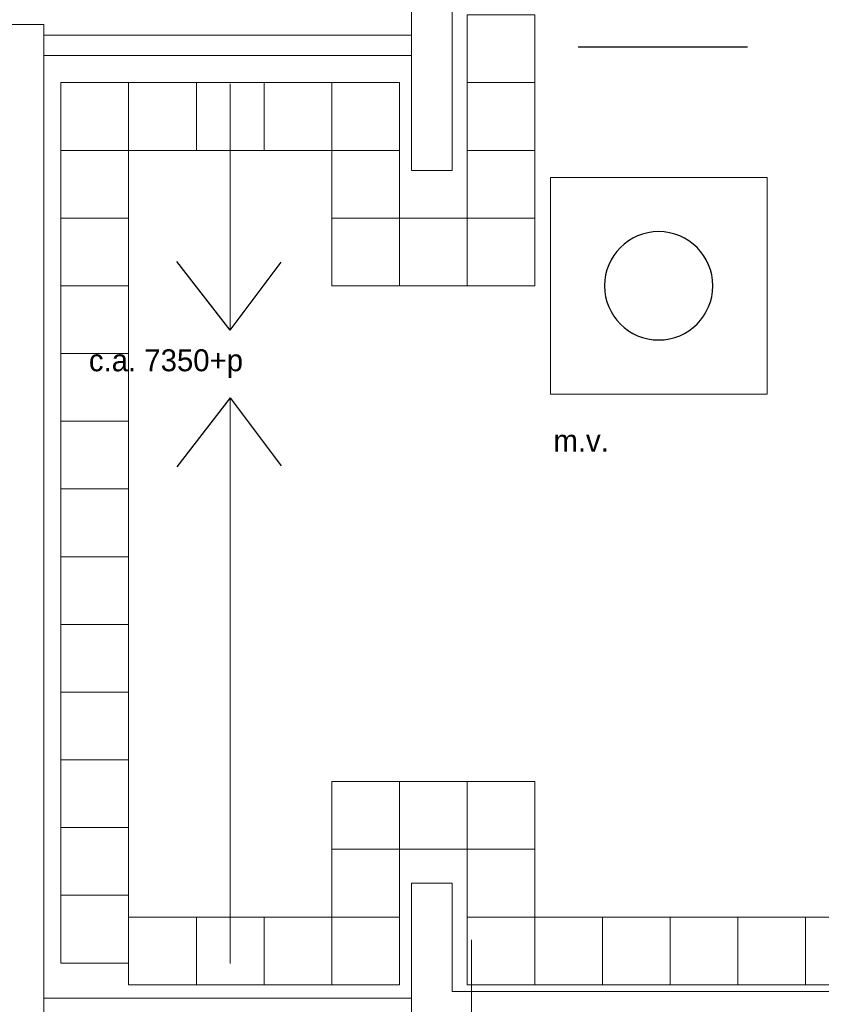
# Model space of a CAD drawing. Header units: millimetres. Extents: x -526411 to -400573, y 47353 to 130199.
# Tile 537 of 543: x -436748 to -430827, y 108231 to 115501. Entities that reach past the tile are written whole.
import ezdxf

# ---------------------------------------------------------------- set-up
doc = ezdxf.new("R2010")
doc.units = ezdxf.units.MM
doc.linetypes.add('IMPORT-AI-Linetype-3 _4_', pattern=[84.433218, 56.288812, -28.144406])
for name, color, linetype, lineweight in [('01_ALGEMEEN', 7, 'Continuous', 18), ('18_BESTAANDE_CONSTRUCTIE', 7, 'Continuous', 18), ('m-pg-03_AI_dwg', 8, 'Continuous', 18)]:
    doc.layers.add(name, color=color, linetype=linetype, lineweight=lineweight)
doc.styles.add('Frutiger', font='Frutrg__0.ttf', dxfattribs={"height": 7.29503})

# ---------------------------------------------------------------- blocks, each defined once
blk = doc.blocks.new('m-pg-03_AI_dwg_block 2132-641099-3e Verdieping - Percelen telling LI')
at = {"layer": '01_ALGEMEEN', "color": 133, "flags": 128}
blk.add_lwpolyline([(98.7, 1350.38), (1317.45, 1350.38), (1317.45, 776.56), (-133.09, 776.56)], dxfattribs=at)
blk = doc.blocks.new('m-pg-03_AI_dwg_block 2134-641101-3e Verdieping - Percelen telling LI')
at = {"layer": '01_ALGEMEEN', "color": 133}
blk.add_line((1317.45, 1346.81), (1439.8, 1346.81), dxfattribs=at)
blk = doc.blocks.new('m-pg-03_AI_dwg_block 2135-641102-3e Verdieping - Percelen telling LI')
at = {"layer": '01_ALGEMEEN', "color": 133}
blk.add_line((1317.45, 1340.05), (1439.8, 1340.05), dxfattribs=at)
blk = doc.blocks.new('m-pg-03_AI_dwg_block 2136-641103-3e Verdieping - Percelen telling LI')
at = {"layer": '01_ALGEMEEN', "color": 133}
blk.add_line((1317.45, 1026.65), (1439.8, 1026.65), dxfattribs=at)
blk = doc.blocks.new('m-pg-03_AI_dwg_block 2139-641105-3e Verdieping - Percelen telling LI')
at = {"layer": '01_ALGEMEEN', "color": 213, "lineweight": 13}
blk.add_line((1379.41, 1038.23), (1379.41, 1226.2), dxfattribs=at)
blk = doc.blocks.new('m-pg-03_AI_dwg_block 2140-641106-3e Verdieping - Percelen telling LI')
at = {"layer": '01_ALGEMEEN', "color": 253, "lineweight": 25}
blk.add_line((1379.41, 1226.2), (1361.65, 1203.32), dxfattribs=at)
blk = doc.blocks.new('m-pg-03_AI_dwg_block 2141-641107-3e Verdieping - Percelen telling LI')
at = {"layer": '01_ALGEMEEN', "color": 253, "lineweight": 25}
blk.add_line((1379.41, 1226.2), (1396.38, 1203.63), dxfattribs=at)
blk = doc.blocks.new('m-pg-03_AI_dwg_block 2138-641108-3e Verdieping - Percelen telling LI')
for name in ['m-pg-03_AI_dwg_block 2140-641106-3e Verdieping - Percelen telling LI', 'm-pg-03_AI_dwg_block 2139-641105-3e Verdieping - Percelen telling LI', 'm-pg-03_AI_dwg_block 2141-641107-3e Verdieping - Percelen telling LI']:
    blk.add_blockref(name, (0, 0))
blk = doc.blocks.new('m-pg-03_AI_dwg_block 2142-641109-3e Verdieping - Percelen telling LI')
at = {"layer": '01_ALGEMEEN', "color": 213, "lineweight": 13}
blk.add_line((1379.41, 1330.59), (1379.41, 1248.72), dxfattribs=at)
blk = doc.blocks.new('m-pg-03_AI_dwg_block 2143-641110-3e Verdieping - Percelen telling LI')
at = {"layer": '01_ALGEMEEN', "color": 253, "lineweight": 25}
blk.add_line((1379.41, 1248.72), (1361.65, 1271.61), dxfattribs=at)
blk = doc.blocks.new('m-pg-03_AI_dwg_block 2144-641111-3e Verdieping - Percelen telling LI')
at = {"layer": '01_ALGEMEEN', "color": 253, "lineweight": 25}
blk.add_line((1379.41, 1248.72), (1396.38, 1271.3), dxfattribs=at)
blk = doc.blocks.new('m-pg-03_AI_dwg_block 2145-641112-3e Verdieping - Percelen telling LI')
at = {"layer": '01_ALGEMEEN', "color": 133, "flags": 128}
blk.add_lwpolyline([(1439.8, 1670.16), (2938.42, 1670.16), (2938.42, 1015.39), (1439.8, 1015.39), (1439.8, 1064.93), (1453.31, 1064.93), (1453.31, 1028.9), (2924.92, 1028.9), (2924.92, 1656.65), (1453.31, 1656.65), (1453.31, 1301.78), (1439.8, 1301.78)], close=True, dxfattribs=at)
blk = doc.blocks.new('m-pg-03_AI_dwg_block 2146-641113-3e Verdieping - Percelen telling LI')
at = {"layer": '01_ALGEMEEN', "color": 253, "lineweight": 25}
for points in [[(1521.98, 1281.5), (1512.03, 1281.5), (1503.96, 1273.44), (1503.96, 1263.49)], [(1539.99, 1263.49), (1539.99, 1273.44), (1531.92, 1281.5), (1521.98, 1281.5)], [(1503.96, 1263.49), (1503.96, 1253.54), (1512.03, 1245.48), (1521.98, 1245.48)], [(1521.98, 1245.48), (1531.92, 1245.48), (1539.99, 1253.54), (1539.99, 1263.49)]]:
    blk.add_open_spline(points, degree=3, dxfattribs=at)
blk = doc.blocks.new('m-pg-03_AI_dwg_block 2147-641114-3e Verdieping - Percelen telling LI')
at = {"layer": '01_ALGEMEEN', "color": 213, "lineweight": 13, "flags": 128}
blk.add_lwpolyline([(1485.95, 1299.51), (1558, 1299.51), (1558, 1227.47), (1485.95, 1227.47)], close=True, dxfattribs=at)
blk = doc.blocks.new('m-pg-03_AI_dwg_block 2155-641122-3e Verdieping - Percelen telling LI')
at = {"layer": '01_ALGEMEEN', "color": 253, "linetype": 'IMPORT-AI-Linetype-3 _4_', "lineweight": 25}
blk.add_line((2902.4, 1342.78), (1475.82, 1342.78), dxfattribs=at)
blk = doc.blocks.new('m-pg-03_AI_dwg_block 2166-641133-3e Verdieping - Percelen telling LI')
at = {"layer": '01_ALGEMEEN', "insert": (1332.45, 1242.38), "char_height": 7.295, "width": 64.6329, "attachment_point": 1, "line_spacing_factor": 1.017696, "style": 'Frutiger'}
blk.add_mtext('c.a. 7350+p', dxfattribs=at)
blk = doc.blocks.new('m-pg-03_AI_dwg_block 2170-641137-3e Verdieping - Percelen telling LI')
at = {"layer": '01_ALGEMEEN', "insert": (1486.97, 1215.65), "char_height": 7.295, "width": 23.8121, "attachment_point": 1, "line_spacing_factor": 1.017696, "style": 'Frutiger'}
blk.add_mtext('m.v.', dxfattribs=at)
blk = doc.blocks.new('m-pg-03_AI_dwg_block 2005-641148-3e Verdieping - Percelen telling LI')
for name in ['m-pg-03_AI_dwg_block 2145-641112-3e Verdieping - Percelen telling LI', 'm-pg-03_AI_dwg_block 2132-641099-3e Verdieping - Percelen telling LI', 'm-pg-03_AI_dwg_block 2134-641101-3e Verdieping - Percelen telling LI', 'm-pg-03_AI_dwg_block 2155-641122-3e Verdieping - Percelen telling LI', 'm-pg-03_AI_dwg_block 2135-641102-3e Verdieping - Percelen telling LI', 'm-pg-03_AI_dwg_block 2142-641109-3e Verdieping - Percelen telling LI', 'm-pg-03_AI_dwg_block 2147-641114-3e Verdieping - Percelen telling LI', 'm-pg-03_AI_dwg_block 2146-641113-3e Verdieping - Percelen telling LI', 'm-pg-03_AI_dwg_block 2143-641110-3e Verdieping - Percelen telling LI', 'm-pg-03_AI_dwg_block 2144-641111-3e Verdieping - Percelen telling LI', 'm-pg-03_AI_dwg_block 2166-641133-3e Verdieping - Percelen telling LI', 'm-pg-03_AI_dwg_block 2138-641108-3e Verdieping - Percelen telling LI', 'm-pg-03_AI_dwg_block 2170-641137-3e Verdieping - Percelen telling LI', 'm-pg-03_AI_dwg_block 2136-641103-3e Verdieping - Percelen telling LI']:
    blk.add_blockref(name, (0, 0))
blk = doc.blocks.new('m-pg-03_AI_dwg_block 2-641149-3e Verdieping - Percelen telling LI')
blk.add_blockref('m-pg-03_AI_dwg_block 2005-641148-3e Verdieping - Percelen telling LI', (0, 0))
blk = doc.blocks.new('m-pg-03_AI_dwg_block 3819-642787-3e Verdieping - Percelen telling LI')
at = {"layer": '01_ALGEMEEN', "color": 9, "lineweight": 9, "flags": 128}
blk.add_lwpolyline([(1435.74, 1286), (1413.22, 1286), (1413.22, 1263.49), (1435.74, 1263.49)], close=True, dxfattribs=at)
blk = doc.blocks.new('m-pg-03_AI_dwg_block 3818-642788-3e Verdieping - Percelen telling LI')
blk.add_blockref('m-pg-03_AI_dwg_block 3819-642787-3e Verdieping - Percelen telling LI', (0, 0))
blk = doc.blocks.new('m-pg-03_AI_dwg_block 3821-642789-3e Verdieping - Percelen telling LI')
at = {"layer": '01_ALGEMEEN', "color": 9, "lineweight": 9, "flags": 128}
blk.add_lwpolyline([(1413.22, 1331.04), (1390.7, 1331.04), (1390.7, 1308.52), (1413.22, 1308.52)], close=True, dxfattribs=at)
blk = doc.blocks.new('m-pg-03_AI_dwg_block 3820-642790-3e Verdieping - Percelen telling LI')
blk.add_blockref('m-pg-03_AI_dwg_block 3821-642789-3e Verdieping - Percelen telling LI', (0, 0))
blk = doc.blocks.new('m-pg-03_AI_dwg_block 3823-642791-3e Verdieping - Percelen telling LI')
at = {"layer": '01_ALGEMEEN', "color": 9, "lineweight": 9, "flags": 128}
blk.add_lwpolyline([(1390.7, 1331.04), (1368.19, 1331.04), (1368.19, 1308.52), (1390.7, 1308.52)], close=True, dxfattribs=at)
blk = doc.blocks.new('m-pg-03_AI_dwg_block 3822-642792-3e Verdieping - Percelen telling LI')
blk.add_blockref('m-pg-03_AI_dwg_block 3823-642791-3e Verdieping - Percelen telling LI', (0, 0))
blk = doc.blocks.new('m-pg-03_AI_dwg_block 3825-642793-3e Verdieping - Percelen telling LI')
at = {"layer": '01_ALGEMEEN', "color": 9, "lineweight": 9, "flags": 128}
blk.add_lwpolyline([(1368.19, 1331.04), (1345.67, 1331.04), (1345.67, 1308.52), (1368.19, 1308.52)], close=True, dxfattribs=at)
blk = doc.blocks.new('m-pg-03_AI_dwg_block 3824-642794-3e Verdieping - Percelen telling LI')
blk.add_blockref('m-pg-03_AI_dwg_block 3825-642793-3e Verdieping - Percelen telling LI', (0, 0))
blk = doc.blocks.new('m-pg-03_AI_dwg_block 3941-642909-3e Verdieping - Percelen telling LI')
at = {"layer": '01_ALGEMEEN', "color": 9, "lineweight": 9, "flags": 128}
blk.add_lwpolyline([(1593.34, 1053.64), (1570.83, 1053.64), (1570.83, 1031.13), (1593.34, 1031.13)], close=True, dxfattribs=at)
blk = doc.blocks.new('m-pg-03_AI_dwg_block 3940-642910-3e Verdieping - Percelen telling LI')
blk.add_blockref('m-pg-03_AI_dwg_block 3941-642909-3e Verdieping - Percelen telling LI', (0, 0))
blk = doc.blocks.new('m-pg-03_AI_dwg_block 3943-642911-3e Verdieping - Percelen telling LI')
at = {"layer": '01_ALGEMEEN', "color": 9, "lineweight": 9, "flags": 128}
blk.add_lwpolyline([(1570.83, 1053.64), (1548.31, 1053.64), (1548.31, 1031.13), (1570.83, 1031.13)], close=True, dxfattribs=at)
blk = doc.blocks.new('m-pg-03_AI_dwg_block 3942-642912-3e Verdieping - Percelen telling LI')
blk.add_blockref('m-pg-03_AI_dwg_block 3943-642911-3e Verdieping - Percelen telling LI', (0, 0))
blk = doc.blocks.new('m-pg-03_AI_dwg_block 3945-642913-3e Verdieping - Percelen telling LI')
at = {"layer": '01_ALGEMEEN', "color": 9, "lineweight": 9, "flags": 128}
blk.add_lwpolyline([(1548.31, 1053.64), (1525.8, 1053.64), (1525.8, 1031.13), (1548.31, 1031.13)], close=True, dxfattribs=at)
blk = doc.blocks.new('m-pg-03_AI_dwg_block 3944-642914-3e Verdieping - Percelen telling LI')
blk.add_blockref('m-pg-03_AI_dwg_block 3945-642913-3e Verdieping - Percelen telling LI', (0, 0))
blk = doc.blocks.new('m-pg-03_AI_dwg_block 3947-642915-3e Verdieping - Percelen telling LI')
at = {"layer": '01_ALGEMEEN', "color": 9, "lineweight": 9, "flags": 128}
blk.add_lwpolyline([(1525.8, 1053.64), (1503.28, 1053.64), (1503.28, 1031.13), (1525.8, 1031.13)], close=True, dxfattribs=at)
blk = doc.blocks.new('m-pg-03_AI_dwg_block 3946-642916-3e Verdieping - Percelen telling LI')
blk.add_blockref('m-pg-03_AI_dwg_block 3947-642915-3e Verdieping - Percelen telling LI', (0, 0))
blk = doc.blocks.new('m-pg-03_AI_dwg_block 3949-642917-3e Verdieping - Percelen telling LI')
at = {"layer": '01_ALGEMEEN', "color": 9, "lineweight": 9, "flags": 128}
blk.add_lwpolyline([(1503.28, 1053.64), (1480.77, 1053.64), (1480.77, 1031.13), (1503.28, 1031.13)], close=True, dxfattribs=at)
blk = doc.blocks.new('m-pg-03_AI_dwg_block 3948-642918-3e Verdieping - Percelen telling LI')
blk.add_blockref('m-pg-03_AI_dwg_block 3949-642917-3e Verdieping - Percelen telling LI', (0, 0))
blk = doc.blocks.new('m-pg-03_AI_dwg_block 3951-642919-3e Verdieping - Percelen telling LI')
at = {"layer": '01_ALGEMEEN', "color": 9, "lineweight": 9, "flags": 128}
blk.add_lwpolyline([(1480.77, 1053.64), (1458.25, 1053.64), (1458.25, 1031.13), (1480.77, 1031.13)], close=True, dxfattribs=at)
blk = doc.blocks.new('m-pg-03_AI_dwg_block 3950-642920-3e Verdieping - Percelen telling LI')
blk.add_blockref('m-pg-03_AI_dwg_block 3951-642919-3e Verdieping - Percelen telling LI', (0, 0))
blk = doc.blocks.new('m-pg-03_AI_dwg_block 3953-642921-3e Verdieping - Percelen telling LI')
at = {"layer": '01_ALGEMEEN', "color": 9, "lineweight": 9, "flags": 128}
blk.add_lwpolyline([(1435.74, 1053.64), (1413.22, 1053.64), (1413.22, 1031.13), (1435.74, 1031.13)], close=True, dxfattribs=at)
blk = doc.blocks.new('m-pg-03_AI_dwg_block 3952-642922-3e Verdieping - Percelen telling LI')
blk.add_blockref('m-pg-03_AI_dwg_block 3953-642921-3e Verdieping - Percelen telling LI', (0, 0))
blk = doc.blocks.new('m-pg-03_AI_dwg_block 3955-642923-3e Verdieping - Percelen telling LI')
at = {"layer": '01_ALGEMEEN', "color": 9, "lineweight": 9, "flags": 128}
blk.add_lwpolyline([(1413.22, 1053.64), (1390.7, 1053.64), (1390.7, 1031.13), (1413.22, 1031.13)], close=True, dxfattribs=at)
blk = doc.blocks.new('m-pg-03_AI_dwg_block 3954-642924-3e Verdieping - Percelen telling LI')
blk.add_blockref('m-pg-03_AI_dwg_block 3955-642923-3e Verdieping - Percelen telling LI', (0, 0))
blk = doc.blocks.new('m-pg-03_AI_dwg_block 3957-642925-3e Verdieping - Percelen telling LI')
at = {"layer": '01_ALGEMEEN', "color": 9, "lineweight": 9, "flags": 128}
blk.add_lwpolyline([(1390.7, 1053.64), (1368.19, 1053.64), (1368.19, 1031.13), (1390.7, 1031.13)], close=True, dxfattribs=at)
blk = doc.blocks.new('m-pg-03_AI_dwg_block 3956-642926-3e Verdieping - Percelen telling LI')
blk.add_blockref('m-pg-03_AI_dwg_block 3957-642925-3e Verdieping - Percelen telling LI', (0, 0))
blk = doc.blocks.new('m-pg-03_AI_dwg_block 3959-642927-3e Verdieping - Percelen telling LI')
at = {"layer": '01_ALGEMEEN', "color": 9, "lineweight": 9, "flags": 128}
blk.add_lwpolyline([(1368.19, 1053.64), (1345.67, 1053.64), (1345.67, 1031.13), (1368.19, 1031.13)], close=True, dxfattribs=at)
blk = doc.blocks.new('m-pg-03_AI_dwg_block 3958-642928-3e Verdieping - Percelen telling LI')
blk.add_blockref('m-pg-03_AI_dwg_block 3959-642927-3e Verdieping - Percelen telling LI', (0, 0))
blk = doc.blocks.new('m-pg-03_AI_dwg_block 3961-642929-3e Verdieping - Percelen telling LI')
at = {"layer": '01_ALGEMEEN', "color": 9, "lineweight": 9, "flags": 128}
blk.add_lwpolyline([(1345.67, 1060.85), (1323.16, 1060.85), (1323.16, 1038.33), (1345.67, 1038.33)], close=True, dxfattribs=at)
blk = doc.blocks.new('m-pg-03_AI_dwg_block 3960-642930-3e Verdieping - Percelen telling LI')
blk.add_blockref('m-pg-03_AI_dwg_block 3961-642929-3e Verdieping - Percelen telling LI', (0, 0))
blk = doc.blocks.new('m-pg-03_AI_dwg_block 3963-642931-3e Verdieping - Percelen telling LI')
at = {"layer": '01_ALGEMEEN', "color": 9, "lineweight": 9, "flags": 128}
blk.add_lwpolyline([(1480.77, 1076.16), (1458.25, 1076.16), (1458.25, 1053.64), (1480.77, 1053.64)], close=True, dxfattribs=at)
blk = doc.blocks.new('m-pg-03_AI_dwg_block 3962-642932-3e Verdieping - Percelen telling LI')
blk.add_blockref('m-pg-03_AI_dwg_block 3963-642931-3e Verdieping - Percelen telling LI', (0, 0))
blk = doc.blocks.new('m-pg-03_AI_dwg_block 3965-642933-3e Verdieping - Percelen telling LI')
at = {"layer": '01_ALGEMEEN', "color": 9, "lineweight": 9, "flags": 128}
blk.add_lwpolyline([(1435.74, 1076.16), (1413.22, 1076.16), (1413.22, 1053.64), (1435.74, 1053.64)], close=True, dxfattribs=at)
blk = doc.blocks.new('m-pg-03_AI_dwg_block 3964-642934-3e Verdieping - Percelen telling LI')
blk.add_blockref('m-pg-03_AI_dwg_block 3965-642933-3e Verdieping - Percelen telling LI', (0, 0))
blk = doc.blocks.new('m-pg-03_AI_dwg_block 3967-642935-3e Verdieping - Percelen telling LI')
at = {"layer": '01_ALGEMEEN', "color": 9, "lineweight": 9, "flags": 128}
blk.add_lwpolyline([(1480.77, 1098.67), (1458.25, 1098.67), (1458.25, 1076.16), (1480.77, 1076.16)], close=True, dxfattribs=at)
blk = doc.blocks.new('m-pg-03_AI_dwg_block 3966-642936-3e Verdieping - Percelen telling LI')
blk.add_blockref('m-pg-03_AI_dwg_block 3967-642935-3e Verdieping - Percelen telling LI', (0, 0))
blk = doc.blocks.new('m-pg-03_AI_dwg_block 3969-642937-3e Verdieping - Percelen telling LI')
at = {"layer": '01_ALGEMEEN', "color": 9, "lineweight": 9, "flags": 128}
blk.add_lwpolyline([(1435.74, 1098.67), (1413.22, 1098.67), (1413.22, 1076.16), (1435.74, 1076.16)], close=True, dxfattribs=at)
blk = doc.blocks.new('m-pg-03_AI_dwg_block 3968-642938-3e Verdieping - Percelen telling LI')
blk.add_blockref('m-pg-03_AI_dwg_block 3969-642937-3e Verdieping - Percelen telling LI', (0, 0))
blk = doc.blocks.new('m-pg-03_AI_dwg_block 3971-642939-3e Verdieping - Percelen telling LI')
at = {"layer": '01_ALGEMEEN', "color": 9, "lineweight": 9, "flags": 128}
blk.add_lwpolyline([(1458.25, 1098.67), (1435.74, 1098.67), (1435.74, 1076.16), (1458.25, 1076.16)], close=True, dxfattribs=at)
blk = doc.blocks.new('m-pg-03_AI_dwg_block 3970-642940-3e Verdieping - Percelen telling LI')
blk.add_blockref('m-pg-03_AI_dwg_block 3971-642939-3e Verdieping - Percelen telling LI', (0, 0))
blk = doc.blocks.new('m-pg-03_AI_dwg_block 3973-642941-3e Verdieping - Percelen telling LI')
at = {"layer": '01_ALGEMEEN', "color": 9, "lineweight": 9, "flags": 128}
blk.add_lwpolyline([(1345.67, 1083.36), (1323.16, 1083.36), (1323.16, 1060.85), (1345.67, 1060.85)], close=True, dxfattribs=at)
blk = doc.blocks.new('m-pg-03_AI_dwg_block 3972-642942-3e Verdieping - Percelen telling LI')
blk.add_blockref('m-pg-03_AI_dwg_block 3973-642941-3e Verdieping - Percelen telling LI', (0, 0))
blk = doc.blocks.new('m-pg-03_AI_dwg_block 3975-642943-3e Verdieping - Percelen telling LI')
at = {"layer": '01_ALGEMEEN', "color": 9, "lineweight": 9, "flags": 128}
blk.add_lwpolyline([(1345.67, 1105.88), (1323.16, 1105.88), (1323.16, 1083.36), (1345.67, 1083.36)], close=True, dxfattribs=at)
blk = doc.blocks.new('m-pg-03_AI_dwg_block 3974-642944-3e Verdieping - Percelen telling LI')
blk.add_blockref('m-pg-03_AI_dwg_block 3975-642943-3e Verdieping - Percelen telling LI', (0, 0))
blk = doc.blocks.new('m-pg-03_AI_dwg_block 3977-642945-3e Verdieping - Percelen telling LI')
at = {"layer": '01_ALGEMEEN', "color": 9, "lineweight": 9, "flags": 128}
blk.add_lwpolyline([(1345.67, 1128.4), (1323.16, 1128.4), (1323.16, 1105.88), (1345.67, 1105.88)], close=True, dxfattribs=at)
blk = doc.blocks.new('m-pg-03_AI_dwg_block 3976-642946-3e Verdieping - Percelen telling LI')
blk.add_blockref('m-pg-03_AI_dwg_block 3977-642945-3e Verdieping - Percelen telling LI', (0, 0))
blk = doc.blocks.new('m-pg-03_AI_dwg_block 3979-642947-3e Verdieping - Percelen telling LI')
at = {"layer": '01_ALGEMEEN', "color": 9, "lineweight": 9, "flags": 128}
blk.add_lwpolyline([(1345.67, 1150.91), (1323.16, 1150.91), (1323.16, 1128.4), (1345.67, 1128.4)], close=True, dxfattribs=at)
blk = doc.blocks.new('m-pg-03_AI_dwg_block 3978-642948-3e Verdieping - Percelen telling LI')
blk.add_blockref('m-pg-03_AI_dwg_block 3979-642947-3e Verdieping - Percelen telling LI', (0, 0))
blk = doc.blocks.new('m-pg-03_AI_dwg_block 3981-642949-3e Verdieping - Percelen telling LI')
at = {"layer": '01_ALGEMEEN', "color": 9, "lineweight": 9, "flags": 128}
blk.add_lwpolyline([(1345.67, 1173.43), (1323.16, 1173.43), (1323.16, 1150.91), (1345.67, 1150.91)], close=True, dxfattribs=at)
blk = doc.blocks.new('m-pg-03_AI_dwg_block 3980-642950-3e Verdieping - Percelen telling LI')
blk.add_blockref('m-pg-03_AI_dwg_block 3981-642949-3e Verdieping - Percelen telling LI', (0, 0))
blk = doc.blocks.new('m-pg-03_AI_dwg_block 3983-642951-3e Verdieping - Percelen telling LI')
at = {"layer": '01_ALGEMEEN', "color": 9, "lineweight": 9, "flags": 128}
blk.add_lwpolyline([(1345.67, 1195.94), (1323.16, 1195.94), (1323.16, 1173.43), (1345.67, 1173.43)], close=True, dxfattribs=at)
blk = doc.blocks.new('m-pg-03_AI_dwg_block 3982-642952-3e Verdieping - Percelen telling LI')
blk.add_blockref('m-pg-03_AI_dwg_block 3983-642951-3e Verdieping - Percelen telling LI', (0, 0))
blk = doc.blocks.new('m-pg-03_AI_dwg_block 3985-642953-3e Verdieping - Percelen telling LI')
at = {"layer": '01_ALGEMEEN', "color": 9, "lineweight": 9, "flags": 128}
blk.add_lwpolyline([(1345.67, 1218.46), (1323.16, 1218.46), (1323.16, 1195.94), (1345.67, 1195.94)], close=True, dxfattribs=at)
blk = doc.blocks.new('m-pg-03_AI_dwg_block 3984-642954-3e Verdieping - Percelen telling LI')
blk.add_blockref('m-pg-03_AI_dwg_block 3985-642953-3e Verdieping - Percelen telling LI', (0, 0))
blk = doc.blocks.new('m-pg-03_AI_dwg_block 3987-642955-3e Verdieping - Percelen telling LI')
at = {"layer": '01_ALGEMEEN', "color": 9, "lineweight": 9, "flags": 128}
blk.add_lwpolyline([(1345.67, 1240.97), (1323.16, 1240.97), (1323.16, 1218.46), (1345.67, 1218.46)], close=True, dxfattribs=at)
blk = doc.blocks.new('m-pg-03_AI_dwg_block 3986-642956-3e Verdieping - Percelen telling LI')
blk.add_blockref('m-pg-03_AI_dwg_block 3987-642955-3e Verdieping - Percelen telling LI', (0, 0))
blk = doc.blocks.new('m-pg-03_AI_dwg_block 3989-642957-3e Verdieping - Percelen telling LI')
at = {"layer": '01_ALGEMEEN', "color": 9, "lineweight": 9, "flags": 128}
blk.add_lwpolyline([(1345.67, 1263.49), (1323.16, 1263.49), (1323.16, 1240.97), (1345.67, 1240.97)], close=True, dxfattribs=at)
blk = doc.blocks.new('m-pg-03_AI_dwg_block 3988-642958-3e Verdieping - Percelen telling LI')
blk.add_blockref('m-pg-03_AI_dwg_block 3989-642957-3e Verdieping - Percelen telling LI', (0, 0))
blk = doc.blocks.new('m-pg-03_AI_dwg_block 3991-642959-3e Verdieping - Percelen telling LI')
at = {"layer": '01_ALGEMEEN', "color": 9, "lineweight": 9, "flags": 128}
blk.add_lwpolyline([(1345.67, 1286), (1323.16, 1286), (1323.16, 1263.49), (1345.67, 1263.49)], close=True, dxfattribs=at)
blk = doc.blocks.new('m-pg-03_AI_dwg_block 3990-642960-3e Verdieping - Percelen telling LI')
blk.add_blockref('m-pg-03_AI_dwg_block 3991-642959-3e Verdieping - Percelen telling LI', (0, 0))
blk = doc.blocks.new('m-pg-03_AI_dwg_block 3993-642961-3e Verdieping - Percelen telling LI')
at = {"layer": '01_ALGEMEEN', "color": 9, "lineweight": 9, "flags": 128}
blk.add_lwpolyline([(1345.67, 1308.52), (1323.16, 1308.52), (1323.16, 1286), (1345.67, 1286)], close=True, dxfattribs=at)
blk = doc.blocks.new('m-pg-03_AI_dwg_block 3992-642962-3e Verdieping - Percelen telling LI')
blk.add_blockref('m-pg-03_AI_dwg_block 3993-642961-3e Verdieping - Percelen telling LI', (0, 0))
blk = doc.blocks.new('m-pg-03_AI_dwg_block 3995-642963-3e Verdieping - Percelen telling LI')
at = {"layer": '01_ALGEMEEN', "color": 9, "lineweight": 9, "flags": 128}
blk.add_lwpolyline([(1345.67, 1331.04), (1323.16, 1331.04), (1323.16, 1308.52), (1345.67, 1308.52)], close=True, dxfattribs=at)
blk = doc.blocks.new('m-pg-03_AI_dwg_block 3994-642964-3e Verdieping - Percelen telling LI')
blk.add_blockref('m-pg-03_AI_dwg_block 3995-642963-3e Verdieping - Percelen telling LI', (0, 0))
blk = doc.blocks.new('m-pg-03_AI_dwg_block 4021-642989-3e Verdieping - Percelen telling LI')
at = {"layer": '01_ALGEMEEN', "color": 9, "lineweight": 9, "flags": 128}
blk.add_lwpolyline([(1480.77, 1286), (1458.25, 1286), (1458.25, 1263.49), (1480.77, 1263.49)], close=True, dxfattribs=at)
blk = doc.blocks.new('m-pg-03_AI_dwg_block 4020-642990-3e Verdieping - Percelen telling LI')
blk.add_blockref('m-pg-03_AI_dwg_block 4021-642989-3e Verdieping - Percelen telling LI', (0, 0))
blk = doc.blocks.new('m-pg-03_AI_dwg_block 4023-642991-3e Verdieping - Percelen telling LI')
at = {"layer": '01_ALGEMEEN', "color": 9, "lineweight": 9, "flags": 128}
blk.add_lwpolyline([(1480.77, 1308.52), (1458.25, 1308.52), (1458.25, 1286), (1480.77, 1286)], close=True, dxfattribs=at)
blk = doc.blocks.new('m-pg-03_AI_dwg_block 4022-642992-3e Verdieping - Percelen telling LI')
blk.add_blockref('m-pg-03_AI_dwg_block 4023-642991-3e Verdieping - Percelen telling LI', (0, 0))
blk = doc.blocks.new('m-pg-03_AI_dwg_block 4025-642993-3e Verdieping - Percelen telling LI')
at = {"layer": '01_ALGEMEEN', "color": 9, "lineweight": 9, "flags": 128}
blk.add_lwpolyline([(1480.77, 1331.04), (1458.25, 1331.04), (1458.25, 1308.52), (1480.77, 1308.52)], close=True, dxfattribs=at)
blk = doc.blocks.new('m-pg-03_AI_dwg_block 4024-642994-3e Verdieping - Percelen telling LI')
blk.add_blockref('m-pg-03_AI_dwg_block 4025-642993-3e Verdieping - Percelen telling LI', (0, 0))
blk = doc.blocks.new('m-pg-03_AI_dwg_block 4027-642995-3e Verdieping - Percelen telling LI')
at = {"layer": '01_ALGEMEEN', "color": 9, "lineweight": 9, "flags": 128}
blk.add_lwpolyline([(1480.77, 1353.55), (1458.25, 1353.55), (1458.25, 1331.04), (1480.77, 1331.04)], close=True, dxfattribs=at)
blk = doc.blocks.new('m-pg-03_AI_dwg_block 4026-642996-3e Verdieping - Percelen telling LI')
blk.add_blockref('m-pg-03_AI_dwg_block 4027-642995-3e Verdieping - Percelen telling LI', (0, 0))
blk = doc.blocks.new('m-pg-03_AI_dwg_block 4029-642997-3e Verdieping - Percelen telling LI')
at = {"layer": '01_ALGEMEEN', "color": 9, "lineweight": 9, "flags": 128}
blk.add_lwpolyline([(1458.25, 1286), (1435.74, 1286), (1435.74, 1263.49), (1458.25, 1263.49)], close=True, dxfattribs=at)
blk = doc.blocks.new('m-pg-03_AI_dwg_block 4028-642998-3e Verdieping - Percelen telling LI')
blk.add_blockref('m-pg-03_AI_dwg_block 4029-642997-3e Verdieping - Percelen telling LI', (0, 0))
blk = doc.blocks.new('m-pg-03_AI_dwg_block 4031-642999-3e Verdieping - Percelen telling LI')
at = {"layer": '01_ALGEMEEN', "color": 9, "lineweight": 9, "flags": 128}
blk.add_lwpolyline([(1435.74, 1308.52), (1413.22, 1308.52), (1413.22, 1286), (1435.74, 1286)], close=True, dxfattribs=at)
blk = doc.blocks.new('m-pg-03_AI_dwg_block 4030-643000-3e Verdieping - Percelen telling LI')
blk.add_blockref('m-pg-03_AI_dwg_block 4031-642999-3e Verdieping - Percelen telling LI', (0, 0))
blk = doc.blocks.new('m-pg-03_AI_dwg_block 4033-643001-3e Verdieping - Percelen telling LI')
at = {"layer": '01_ALGEMEEN', "color": 9, "lineweight": 9, "flags": 128}
blk.add_lwpolyline([(1435.74, 1331.04), (1413.22, 1331.04), (1413.22, 1308.52), (1435.74, 1308.52)], close=True, dxfattribs=at)
blk = doc.blocks.new('m-pg-03_AI_dwg_block 4032-643002-3e Verdieping - Percelen telling LI')
blk.add_blockref('m-pg-03_AI_dwg_block 4033-643001-3e Verdieping - Percelen telling LI', (0, 0))
blk = doc.blocks.new('m-pg-03_AI_dwg_block 4814-643782-3e Verdieping - Percelen telling LI')
at = {"layer": '18_BESTAANDE_CONSTRUCTIE', "color": 9, "lineweight": 9}
blk.add_line((1459.75, -1676.27), (1459.75, 1046), dxfattribs=at)
blk = doc.blocks.new('m-pg-03_AI_dwg_block 4640-643795-3e Verdieping - Percelen telling LI')
blk.add_blockref('m-pg-03_AI_dwg_block 4814-643782-3e Verdieping - Percelen telling LI', (0, 0))
blk = doc.blocks.new('m-pg-03_AI_dwg-638970-3e Verdieping - Percelen telling LI')
for name in ['m-pg-03_AI_dwg_block 2-641149-3e Verdieping - Percelen telling LI', 'm-pg-03_AI_dwg_block 4640-643795-3e Verdieping - Percelen telling LI', 'm-pg-03_AI_dwg_block 4026-642996-3e Verdieping - Percelen telling LI', 'm-pg-03_AI_dwg_block 3994-642964-3e Verdieping - Percelen telling LI', 'm-pg-03_AI_dwg_block 3824-642794-3e Verdieping - Percelen telling LI', 'm-pg-03_AI_dwg_block 3822-642792-3e Verdieping - Percelen telling LI', 'm-pg-03_AI_dwg_block 3820-642790-3e Verdieping - Percelen telling LI', 'm-pg-03_AI_dwg_block 4032-643002-3e Verdieping - Percelen telling LI', 'm-pg-03_AI_dwg_block 4024-642994-3e Verdieping - Percelen telling LI', 'm-pg-03_AI_dwg_block 3992-642962-3e Verdieping - Percelen telling LI', 'm-pg-03_AI_dwg_block 4030-643000-3e Verdieping - Percelen telling LI', 'm-pg-03_AI_dwg_block 4022-642992-3e Verdieping - Percelen telling LI', 'm-pg-03_AI_dwg_block 3990-642960-3e Verdieping - Percelen telling LI', 'm-pg-03_AI_dwg_block 3818-642788-3e Verdieping - Percelen telling LI', 'm-pg-03_AI_dwg_block 4028-642998-3e Verdieping - Percelen telling LI', 'm-pg-03_AI_dwg_block 4020-642990-3e Verdieping - Percelen telling LI', 'm-pg-03_AI_dwg_block 3988-642958-3e Verdieping - Percelen telling LI', 'm-pg-03_AI_dwg_block 3986-642956-3e Verdieping - Percelen telling LI', 'm-pg-03_AI_dwg_block 3984-642954-3e Verdieping - Percelen telling LI', 'm-pg-03_AI_dwg_block 3982-642952-3e Verdieping - Percelen telling LI', 'm-pg-03_AI_dwg_block 3980-642950-3e Verdieping - Percelen telling LI', 'm-pg-03_AI_dwg_block 3978-642948-3e Verdieping - Percelen telling LI', 'm-pg-03_AI_dwg_block 3976-642946-3e Verdieping - Percelen telling LI', 'm-pg-03_AI_dwg_block 3974-642944-3e Verdieping - Percelen telling LI', 'm-pg-03_AI_dwg_block 3968-642938-3e Verdieping - Percelen telling LI', 'm-pg-03_AI_dwg_block 3970-642940-3e Verdieping - Percelen telling LI', 'm-pg-03_AI_dwg_block 3966-642936-3e Verdieping - Percelen telling LI', 'm-pg-03_AI_dwg_block 3972-642942-3e Verdieping - Percelen telling LI', 'm-pg-03_AI_dwg_block 3964-642934-3e Verdieping - Percelen telling LI', 'm-pg-03_AI_dwg_block 3962-642932-3e Verdieping - Percelen telling LI', 'm-pg-03_AI_dwg_block 3960-642930-3e Verdieping - Percelen telling LI', 'm-pg-03_AI_dwg_block 3958-642928-3e Verdieping - Percelen telling LI', 'm-pg-03_AI_dwg_block 3956-642926-3e Verdieping - Percelen telling LI', 'm-pg-03_AI_dwg_block 3954-642924-3e Verdieping - Percelen telling LI', 'm-pg-03_AI_dwg_block 3952-642922-3e Verdieping - Percelen telling LI', 'm-pg-03_AI_dwg_block 3950-642920-3e Verdieping - Percelen telling LI', 'm-pg-03_AI_dwg_block 3948-642918-3e Verdieping - Percelen telling LI', 'm-pg-03_AI_dwg_block 3946-642916-3e Verdieping - Percelen telling LI', 'm-pg-03_AI_dwg_block 3944-642914-3e Verdieping - Percelen telling LI', 'm-pg-03_AI_dwg_block 3942-642912-3e Verdieping - Percelen telling LI', 'm-pg-03_AI_dwg_block 3940-642910-3e Verdieping - Percelen telling LI']:
    blk.add_blockref(name, (0, 0))

msp = doc.modelspace()

# ---------------------------------------------------------------- block references
at = {"layer": 'm-pg-03_AI_dwg', "color": 133, "xscale": 22.2068924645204, "yscale": 22.2068924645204, "zscale": 22.2068924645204}
msp.add_blockref('m-pg-03_AI_dwg-638970-3e Verdieping - Percelen telling LI', (-465826.5, 85478), dxfattribs=at)

doc.saveas('drawing.dxf')
